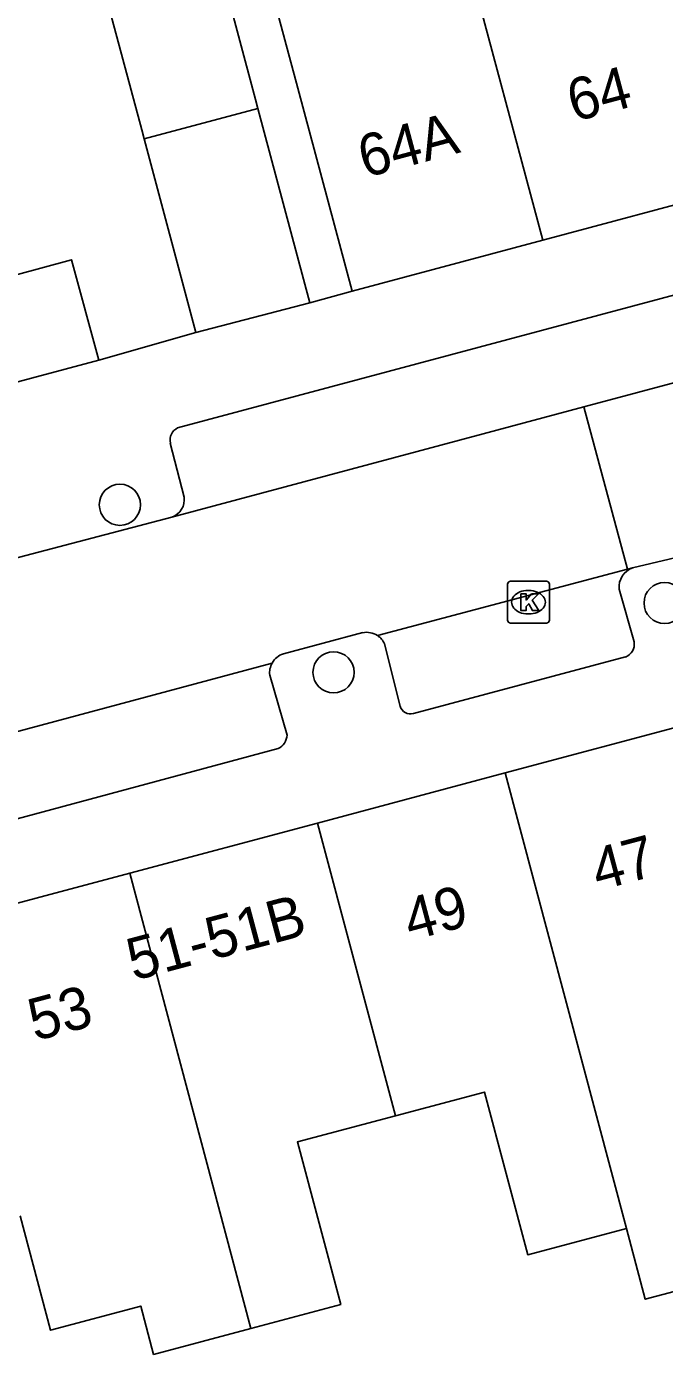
# Model space of a CAD drawing. Extents: x 162542 to 163144, y 380786 to 381511.
# Drawn here: x 162945.72 to 162960.88, y 381086.91 to 381118.47 of the extents above; entities that cross this region are included whole.
import ezdxf

# ---------------------------------------------------------------- set-up
doc = ezdxf.new("R2010")
doc.units = 0
for name, color, linetype in [('IMGEO_Boom', 7, 'Continuous'), ('IMGEO_Kolk', 7, 'Continuous'), ('IMGEO_Muur', 7, 'Continuous'), ('IMGEO_Pand', 7, 'Continuous'), ('IMGEO_Pand_nummerreeks', 7, 'Continuous'), ('IMGEO_Rijbaan_lokaal_open', 7, 'Continuous'), ('IMGEO_Voetpad_open', 7, 'Continuous')]:
    doc.layers.add(name, color=color, linetype=linetype)

msp = doc.modelspace()

# ---------------------------------------------------------------- linework, layer by layer
at = {"layer": 'IMGEO_Boom'}
for centre in [(162947.942, 381107.103), (162960.887, 381104.769), (162953.019, 381103.121)]:
    msp.add_circle(centre, 0.489, dxfattribs=at)
at = {"layer": 'IMGEO_Kolk'}
for p, q in [((162957.151, 381104.362), (162957.151, 381105.214)), ((162957.226, 381105.288), (162958.078, 381105.288)), ((162958.152, 381105.214), (162958.152, 381104.362)), ((162957.639, 381105.068), (162957.664, 381105.068)), ((162957.662, 381104.508), (162957.637, 381104.508)), ((162958.078, 381104.288), (162957.226, 381104.288))]:
    msp.add_line(p, q, dxfattribs=at)
for points in [[(162957.151, 381104.362), (162957.151, 381105.214)], [(162957.226, 381105.288), (162958.078, 381105.288)], [(162958.152, 381105.214), (162958.152, 381104.362)], [(162957.472, 381104.988), (162957.595, 381104.988), (162957.595, 381104.837), (162957.725, 381104.988), (162957.889, 381104.988), (162957.743, 381104.837), (162957.896, 381104.588), (162957.744, 381104.588), (162957.659, 381104.752), (162957.595, 381104.685), (162957.595, 381104.588), (162957.472, 381104.588), (162957.472, 381104.988)], [(162958.078, 381104.288), (162957.226, 381104.288)]]:
    msp.add_lwpolyline(points, dxfattribs=at)
for centre, start, end in [((162957.228, 381105.212), 91.552, 178.448), ((162957.228, 381105.212), 91.552, 178.448), ((162958.076, 381105.212), 1.552, 88.448), ((162958.076, 381105.212), 1.552, 88.448), ((162957.228, 381104.364), 181.552, 268.448), ((162957.228, 381104.364), 181.552, 268.448), ((162958.076, 381104.364), 271.552, 358.448), ((162958.076, 381104.364), 271.552, 358.448)]:
    msp.add_arc(centre, 0.0765, start, end, dxfattribs=at)
for centre, major_axis, ratio, start_param, end_param in [((162957.638, 381104.788), (-0.387, 0.002), 0.722429, 4.712389, 7.853982), ((162957.663, 381104.788), (-0.39, 0.002), 0.717154, 1.570796, 4.712389)]:
    msp.add_ellipse(centre, major_axis=major_axis, ratio=ratio, start_param=start_param, end_param=end_param, dxfattribs=at)
at = {"layer": 'IMGEO_Muur'}
msp.add_lwpolyline([(162947.442, 381110.542), (162949.751, 381111.197)], dxfattribs=at)
at = {"layer": 'IMGEO_Pand'}
for points in [[(162950.194, 381124.382), (162950.628, 381122.759), (162952.168, 381117.009), (162953.46, 381112.179)], [(162950.014, 381121.046), (162951.166, 381116.734), (162951.222, 381116.523)], [(162948.521, 381115.8), (162948.464, 381116.012), (162947.311, 381120.323)], [(162957.992, 381113.392), (162956.116, 381120.406)], [(162948.521, 381115.8), (162951.222, 381116.523)], [(162951.222, 381116.523), (162952.455, 381111.903)], [(162949.751, 381111.197), (162948.521, 381115.8)], [(162962.373, 381114.565), (162957.992, 381113.392)], [(162940.599, 381113.681), (162941.215, 381111.412), (162946.793, 381112.928), (162947.442, 381110.542)], [(162957.992, 381113.392), (162953.46, 381112.179)], [(162952.455, 381111.903), (162949.751, 381111.197)], [(162947.442, 381110.542), (162934.874, 381107.184)], [(162957.099, 381100.729), (162961.56, 381101.919)], [(162952.638, 381099.539), (162957.099, 381100.729)], [(162957.099, 381100.729), (162959.979, 381089.905)], [(162948.177, 381098.349), (162952.638, 381099.539)], [(162952.638, 381099.539), (162954.49, 381092.581)], [(162948.177, 381098.349), (162943.717, 381097.16)], [(162951.058, 381087.526), (162948.177, 381098.349)], [(162959.979, 381089.905), (162957.634, 381089.28), (162956.604, 381093.145), (162954.49, 381092.581)], [(162954.49, 381092.581), (162952.16, 381091.96), (162953.19, 381088.095), (162951.058, 381087.526)], [(162964.441, 381091.096), (162962.04, 381090.455), (162962.49, 381088.768), (162960.429, 381088.219), (162959.979, 381089.905)], [(162945.569, 381090.202), (162946.293, 381087.485), (162948.439, 381088.057), (162948.745, 381086.909), (162951.058, 381087.526)]]:
    msp.add_lwpolyline(points, dxfattribs=at)
at = {"layer": 'IMGEO_Rijbaan_lokaal_open'}
for points in [[(162958.968, 381109.429), (162975.55, 381113.864)], [(162949.18, 381106.811), (162956.578, 381108.79), (162958.968, 381109.429)], [(162960.005, 381105.575), (162958.968, 381109.429)], [(162938.729, 381104.067), (162949.18, 381106.811)], [(162961.434, 381105.911), (162960.128, 381105.608)], [(162960.005, 381105.575), (162954.063, 381103.995)], [(162960.128, 381105.608), (162960.005, 381105.575)], [(162953.713, 381104.064), (162951.827, 381103.562)], [(162951.56, 381103.341), (162927.114, 381096.779)]]:
    msp.add_lwpolyline(points, dxfattribs=at)
for centre, radius, start, end in [((162953.804, 381103.603), 0.469, 56.5189, 101.1762), ((162951.976, 381103.111), 0.475, 108.2341, 150.9961)]:
    msp.add_arc(centre, radius, start, end, dxfattribs=at)
at = {"layer": 'IMGEO_Voetpad_open'}
for points in [[(162949.315, 381108.93), (162979.47, 381116.994), (162980.113, 381117.145), (163018.261, 381127.332)], [(162953.46, 381112.179), (162952.455, 381111.903)], [(162949.751, 381111.197), (162947.442, 381110.542)], [(162949.47, 381107.287), (162949.141, 381108.57)], [(162959.804, 381105.101), (162960.161, 381103.843)], [(162954.601, 381102.316), (162954.233, 381103.797)], [(162959.958, 381103.486), (162954.918, 381102.141)], [(162951.503, 381103.056), (162951.915, 381101.631)], [(162951.704, 381101.308), (162927.625, 381094.823), (162927.114, 381096.779)]]:
    msp.add_lwpolyline(points, dxfattribs=at)
for centre, radius, start, end in [((162949.458, 381108.639), 0.324, 116.125, 192.283), ((162949.03, 381107.229), 0.444, 289.7423, 7.5545), ((162960.303, 381105.139), 0.5, 110.4617, 184.3768), ((162953.805, 381103.601), 0.471, 24.5621, 56.7357), ((162959.84, 381103.789), 0.326, 291.2813, 9.4712), ((162951.972, 381103.111), 0.472, 150.7448, 186.6353), ((162954.852, 381102.397), 0.264, 197.8039, 284.3943), ((162951.544, 381101.643), 0.371, 295.4936, 358.1972)]:
    msp.add_arc(centre, radius, start, end, dxfattribs=at)

# ---------------------------------------------------------------- texts
at = {"layer": 'IMGEO_Pand_nummerreeks'}
for s, rotation, p in [('64', 14.9886, (162958.732, 381116.199)), ('64A', 14.9886, (162953.764, 381114.869)), ('47', 14.9336, (162959.309, 381097.924)), ('49', 14.9336, (162954.847, 381096.734)), ('51-51B', 14.937, (162948.267, 381095.786)), ('53', 14.9313, (162945.922, 381094.352))]:
    msp.add_text(s, height=1, rotation=rotation, dxfattribs=at).set_placement(p)

doc.saveas('drawing.dxf')
